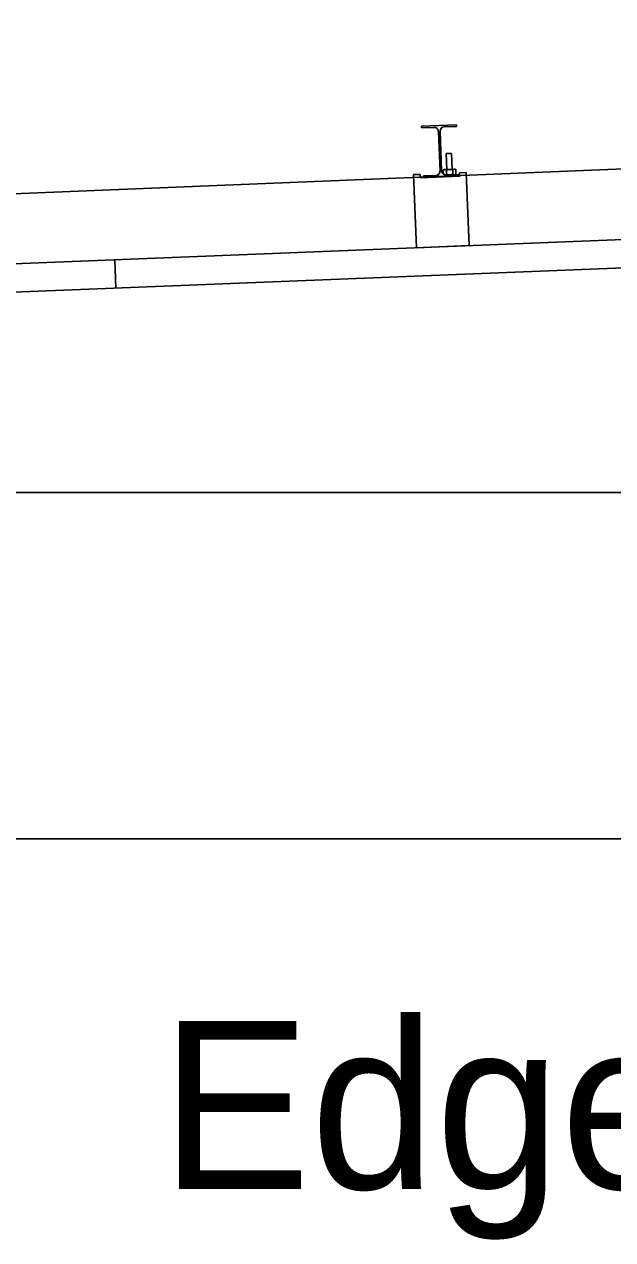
# Model space of a CAD drawing. Extents: x 9538 to 81668, y 7600 to 11751.
# Drawn here: x 18303.9 to 18360, y 9629.1 to 9744.9 of the extents above; entities that cross this region are included whole.
import ezdxf

# ---------------------------------------------------------------- set-up
doc = ezdxf.new("R2010")
doc.units = 0
for name, color, linetype in [('dsnStdCells', 7, 'Continuous'), ('dsnStdNameDate', 7, 'Continuous'), ('dsnStdNote', 7, 'Continuous'), ('dsnStdTable', 7, 'Continuous')]:
    doc.layers.add(name, color=color, linetype=linetype)

msp = doc.modelspace()

# ---------------------------------------------------------------- linework, layer by layer
at = {"layer": 'dsnStdCells'}
for p, q in [((18345.1, 9735.32), (18341.77, 9735.18)), ((18345.1, 9735.32), (18341.77, 9735.18)), ((18345.1, 9735.32), (18341.77, 9735.18)), ((18345.11, 9735.16), (18345.1, 9735.32)), ((18345.11, 9735.16), (18345.1, 9735.32)), ((18345.11, 9735.16), (18345.1, 9735.32)), ((18341.77, 9735.18), (18341.77, 9735.03)), ((18341.77, 9735.18), (18341.77, 9735.03)), ((18341.77, 9735.18), (18341.77, 9735.03)), ((18341.77, 9735.03), (18342.95, 9735.07)), ((18341.77, 9735.03), (18342.95, 9735.07)), ((18341.77, 9735.03), (18342.95, 9735.07)), ((18343.38, 9734.67), (18343.53, 9730.93)), ((18343.38, 9734.67), (18343.53, 9730.93)), ((18343.38, 9734.67), (18343.53, 9730.93)), ((18343.68, 9730.93), (18343.53, 9734.68)), ((18343.68, 9730.93), (18343.53, 9734.68)), ((18343.68, 9730.93), (18343.53, 9734.68)), ((18343.93, 9735.11), (18345.11, 9735.16)), ((18343.93, 9735.11), (18345.11, 9735.16)), ((18343.93, 9735.11), (18345.11, 9735.16)), ((18344.63, 9732.59), (18344.11, 9732.57)), ((18344.63, 9732.59), (18344.11, 9732.57)), ((18344.63, 9732.59), (18344.11, 9732.57)), ((18344.11, 9732.57), (18344.17, 9731.06)), ((18344.11, 9732.57), (18344.17, 9731.06)), ((18344.11, 9732.57), (18344.17, 9731.06)), ((18344.7, 9731.08), (18344.63, 9732.59)), ((18344.7, 9731.08), (18344.63, 9732.59)), ((18344.7, 9731.08), (18344.63, 9732.59)), ((18343.92, 9731.05), (18343.84, 9730.99)), ((18343.92, 9731.05), (18343.84, 9730.99)), ((18343.92, 9731.05), (18343.84, 9730.99)), ((18343.84, 9730.99), (18343.85, 9730.62)), ((18343.85, 9730.62), (18343.84, 9730.99)), ((18343.85, 9730.62), (18343.84, 9730.99)), ((18343.92, 9731.05), (18344.88, 9731.09)), ((18343.92, 9731.05), (18344.88, 9731.09)), ((18344.88, 9731.09), (18343.92, 9731.05)), ((18344.15, 9730.59), (18344.14, 9731)), ((18344.15, 9730.59), (18344.14, 9731)), ((18344.15, 9730.59), (18344.14, 9731)), ((18344.14, 9731), (18344.15, 9730.59)), ((18344.14, 9731), (18344.15, 9730.59)), ((18344.17, 9731.06), (18344.7, 9731.08)), ((18344.75, 9730.61), (18344.74, 9731.03)), ((18344.75, 9730.61), (18344.74, 9731.03)), ((18344.74, 9731.03), (18344.75, 9730.61)), ((18344.75, 9730.61), (18344.74, 9731.03)), ((18344.75, 9730.61), (18344.74, 9731.03)), ((18344.88, 9731.09), (18344.95, 9731.09)), ((18344.88, 9731.09), (18344.95, 9731.09)), ((18344.95, 9731.09), (18344.88, 9731.09)), ((18345.04, 9731.04), (18344.95, 9731.09)), ((18345.04, 9731.04), (18344.95, 9731.09)), ((18345.04, 9731.04), (18344.95, 9731.09)), ((18345.05, 9730.62), (18345.04, 9731.04)), ((18345.05, 9730.62), (18345.04, 9731.04)), ((18345.05, 9730.62), (18345.04, 9731.04)), ((18345.39, 9730.74), (18346.01, 9730.77)), ((18345.39, 9730.74), (18345.4, 9730.43)), ((18346.01, 9730.77), (18346.29, 9723.81)), ((18341.01, 9730.57), (18341.64, 9730.59)), ((18341.29, 9723.61), (18341.01, 9730.57)), ((18341.65, 9730.28), (18341.64, 9730.59)), ((18345.4, 9730.43), (18341.65, 9730.28)), ((18343.13, 9730.49), (18341.96, 9730.45)), ((18343.13, 9730.49), (18341.96, 9730.45)), ((18341.96, 9730.45), (18341.96, 9730.29)), ((18341.96, 9730.45), (18341.96, 9730.29)), ((18341.96, 9730.29), (18345.29, 9730.42)), ((18341.96, 9730.29), (18345.29, 9730.42)), ((18345.29, 9730.58), (18344.12, 9730.53)), ((18345.29, 9730.58), (18344.12, 9730.53)), ((18344.97, 9730.57), (18345.05, 9730.62)), ((18344.97, 9730.57), (18345.05, 9730.62)), ((18345.29, 9730.42), (18345.29, 9730.58)), ((18345.29, 9730.42), (18345.29, 9730.58)), ((18346.29, 9723.81), (18341.29, 9723.61))]:
    msp.add_line(p, q, dxfattribs=at)
for points in [[(18343.85, 9730.62), (18343.85, 9730.62)], [(18344.12, 9730.53), (18344.97, 9730.57), (18344.97, 9730.57)]]:
    msp.add_lwpolyline(points, dxfattribs=at)
for centre, start, end in [((18342.96, 9734.66), 2.2841, 92.2932), ((18342.96, 9734.66), 2.2841, 92.2932), ((18342.96, 9734.66), 2.2841, 92.2932), ((18343.95, 9734.7), 92.2981, 182.2871), ((18343.95, 9734.7), 92.2981, 182.2871), ((18343.95, 9734.7), 92.2981, 182.2871), ((18343.11, 9730.91), 272.2981, 2.2871), ((18343.11, 9730.91), 272.2981, 2.2871), ((18343.11, 9730.91), 272.2981, 2.2871), ((18344.1, 9730.95), 182.2841, 272.2932), ((18344.1, 9730.95), 182.2841, 272.2932), ((18344.1, 9730.95), 182.2841, 272.2932), ((18344.1, 9730.95), 233.1773, 272.2932)]:
    msp.add_arc(centre, 0.417, start, end, dxfattribs=at)
for points, degree in [([(18344.14, 9731), (18344.11, 9731.02), (18344.06, 9731.04), (18343.98, 9731.05), (18343.9, 9731.03), (18343.86, 9731.01), (18343.84, 9730.99)], 3), ([(18344.14, 9731), (18344.11, 9731.02), (18344.06, 9731.04), (18343.98, 9731.05), (18343.9, 9731.03), (18343.86, 9731.01), (18343.84, 9730.99)], 3), ([(18343.9, 9731.03), (18343.88, 9731.02), (18343.86, 9731.01), (18343.84, 9730.99)], 2), ([(18343.84, 9730.99), (18343.86, 9731.01), (18343.88, 9731.02), (18343.9, 9731.03)], 2), ([(18343.97, 9731.05), (18343.95, 9731.05), (18343.93, 9731.04), (18343.9, 9731.03)], 2), ([(18343.9, 9731.03), (18343.93, 9731.04), (18343.95, 9731.05), (18343.97, 9731.05)], 2), ([(18344.14, 9731), (18344.11, 9731.02), (18344.06, 9731.04), (18344, 9731.05), (18343.97, 9731.05)], 3), ([(18343.97, 9731.05), (18343.98, 9731.05), (18343.99, 9731.05), (18344, 9731.05)], 2), ([(18344, 9731.05), (18344.02, 9731.05), (18344.07, 9731.04), (18344.11, 9731.02), (18344.14, 9731)], 3), ([(18344.74, 9731.03), (18344.68, 9731.04), (18344.58, 9731.07), (18344.42, 9731.07), (18344.27, 9731.05), (18344.18, 9731.02), (18344.14, 9731)], 3), ([(18344.74, 9731.03), (18344.68, 9731.04), (18344.58, 9731.07), (18344.42, 9731.07), (18344.27, 9731.05), (18344.18, 9731.02), (18344.14, 9731)], 3), ([(18344.14, 9731), (18344.18, 9731.02), (18344.27, 9731.05), (18344.42, 9731.07), (18344.52, 9731.07), (18344.58, 9731.06)], 3), ([(18344.41, 9731.06), (18344.36, 9731.06), (18344.27, 9731.05), (18344.18, 9731.02), (18344.14, 9731)], 3), ([(18344.41, 9731.06), (18344.36, 9731.06), (18344.27, 9731.05), (18344.18, 9731.02), (18344.14, 9731)], 3), ([(18344.74, 9731.03), (18344.68, 9731.04), (18344.58, 9731.07), (18344.47, 9731.07), (18344.41, 9731.06)], 3), ([(18344.74, 9731.03), (18344.68, 9731.04), (18344.58, 9731.07), (18344.47, 9731.07), (18344.41, 9731.06)], 3), ([(18344.58, 9731.06), (18344.63, 9731.05), (18344.68, 9731.04), (18344.74, 9731.03)], 2), ([(18345.04, 9731.04), (18345.02, 9731.05), (18344.99, 9731.07), (18344.92, 9731.09), (18344.85, 9731.08), (18344.79, 9731.06), (18344.75, 9731.04), (18344.74, 9731.03)], 3), ([(18345.04, 9731.04), (18345.02, 9731.05), (18344.99, 9731.07), (18344.92, 9731.09), (18344.85, 9731.08), (18344.79, 9731.06), (18344.75, 9731.04), (18344.74, 9731.03)], 3), ([(18344.93, 9731.08), (18344.9, 9731.09), (18344.85, 9731.08), (18344.79, 9731.06), (18344.75, 9731.04), (18344.74, 9731.03)], 3), ([(18344.74, 9731.03), (18344.75, 9731.04), (18344.76, 9731.04), (18344.77, 9731.05)], 2), ([(18344.77, 9731.05), (18344.77, 9731.05), (18344.8, 9731.06), (18344.82, 9731.07), (18344.85, 9731.08)], 3), ([(18344.85, 9731.08), (18344.88, 9731.09), (18344.92, 9731.09), (18344.97, 9731.07), (18344.98, 9731.07)], 3), ([(18344.98, 9731.07), (18344.97, 9731.07), (18344.95, 9731.08), (18344.93, 9731.08)], 2), ([(18345.04, 9731.04), (18345.02, 9731.05), (18345, 9731.06), (18344.98, 9731.07)], 2), ([(18344.98, 9731.07), (18345, 9731.06), (18345.02, 9731.05), (18345.04, 9731.04)], 2), ([(18344.05, 9730.54), (18344.07, 9730.54), (18344.1, 9730.55), (18344.13, 9730.57), (18344.15, 9730.59)], 3), ([(18344.75, 9730.61), (18344.71, 9730.6), (18344.62, 9730.57), (18344.47, 9730.55), (18344.31, 9730.55), (18344.21, 9730.58), (18344.15, 9730.59)], 3), ([(18344.15, 9730.59), (18344.21, 9730.58), (18344.31, 9730.55), (18344.47, 9730.55), (18344.62, 9730.57), (18344.71, 9730.6), (18344.75, 9730.61)], 3), ([(18344.15, 9730.59), (18344.21, 9730.58), (18344.31, 9730.55), (18344.47, 9730.55), (18344.62, 9730.57), (18344.71, 9730.6), (18344.75, 9730.61)], 3), ([(18344.15, 9730.59), (18344.21, 9730.58), (18344.31, 9730.55), (18344.47, 9730.55), (18344.62, 9730.57), (18344.71, 9730.6), (18344.75, 9730.61)], 3), ([(18345.05, 9730.62), (18345.04, 9730.61), (18345, 9730.59), (18344.94, 9730.57), (18344.87, 9730.56), (18344.8, 9730.59), (18344.77, 9730.61), (18344.75, 9730.61)], 3), ([(18344.75, 9730.61), (18344.77, 9730.61), (18344.8, 9730.59), (18344.87, 9730.56), (18344.94, 9730.57), (18345, 9730.59), (18345.04, 9730.61), (18345.05, 9730.62)], 3), ([(18344.75, 9730.61), (18344.77, 9730.61), (18344.8, 9730.59), (18344.87, 9730.56), (18344.94, 9730.57), (18345, 9730.59), (18345.04, 9730.61), (18345.05, 9730.62)], 3)]:
    msp.add_open_spline(points, degree=degree, dxfattribs=at)
at = {"layer": 'dsnStdNameDate'}
for p, q in [((18649.56, 9742.98), (18220.71, 9725.37)), ((17721.75, 9700.29), (18696.11, 9700.29)), ((18753.66, 9700.29), (17721.75, 9700.29))]:
    msp.add_line(p, q, dxfattribs=at)
at = {"layer": 'dsnStdTable'}
for p, q in [((18220.71, 9725.37), (18696.11, 9744.89)), ((18345.1, 9735.32), (18341.77, 9735.18)), ((18345.1, 9735.32), (18341.77, 9735.18)), ((18345.11, 9735.16), (18345.1, 9735.32)), ((18345.11, 9735.16), (18345.1, 9735.32)), ((18341.77, 9735.18), (18341.77, 9735.03)), ((18341.77, 9735.18), (18341.77, 9735.03)), ((18341.77, 9735.03), (18342.95, 9735.07)), ((18341.77, 9735.03), (18342.95, 9735.07)), ((18343.38, 9734.67), (18343.53, 9730.93)), ((18343.38, 9734.67), (18343.53, 9730.93)), ((18343.68, 9730.93), (18343.53, 9734.68)), ((18343.68, 9730.93), (18343.53, 9734.68)), ((18343.93, 9735.11), (18345.11, 9735.16)), ((18343.93, 9735.11), (18345.11, 9735.16)), ((18599.31, 9733.93), (18187.75, 9717.47)), ((18344.63, 9732.59), (18344.11, 9732.57)), ((18344.63, 9732.59), (18344.11, 9732.57)), ((18344.11, 9732.57), (18344.17, 9731.06)), ((18344.11, 9732.57), (18344.17, 9731.06)), ((18344.7, 9731.08), (18344.63, 9732.59)), ((18344.7, 9731.08), (18344.63, 9732.59)), ((18599.42, 9731.22), (18187.75, 9714.76)), ((18343.92, 9731.05), (18343.84, 9730.99)), ((18343.92, 9731.05), (18343.84, 9730.99)), ((18343.85, 9730.62), (18343.84, 9730.99)), ((18343.85, 9730.62), (18343.84, 9730.99)), ((18343.92, 9731.05), (18344.88, 9731.09)), ((18343.92, 9731.05), (18344.88, 9731.09)), ((18344.15, 9730.59), (18344.14, 9731)), ((18344.15, 9730.59), (18344.14, 9731)), ((18344.75, 9730.61), (18344.74, 9731.03)), ((18344.75, 9730.61), (18344.74, 9731.03)), ((18344.88, 9731.09), (18344.95, 9731.09)), ((18344.88, 9731.09), (18344.95, 9731.09)), ((18345.04, 9731.04), (18344.95, 9731.09)), ((18345.04, 9731.04), (18344.95, 9731.09)), ((18345.05, 9730.62), (18345.04, 9731.04)), ((18345.05, 9730.62), (18345.04, 9731.04)), ((18345.39, 9730.74), (18346.01, 9730.77)), ((18345.39, 9730.74), (18345.4, 9730.43)), ((18346.01, 9730.77), (18346.29, 9723.81)), ((18341.01, 9730.57), (18341.64, 9730.59)), ((18341.29, 9723.61), (18341.01, 9730.57)), ((18341.65, 9730.28), (18341.64, 9730.59)), ((18345.4, 9730.43), (18341.65, 9730.28)), ((18343.13, 9730.49), (18341.96, 9730.45)), ((18341.96, 9730.45), (18341.96, 9730.29)), ((18341.96, 9730.29), (18345.29, 9730.42)), ((18345.29, 9730.58), (18344.12, 9730.53)), ((18344.97, 9730.57), (18345.05, 9730.62)), ((18345.29, 9730.42), (18345.29, 9730.58)), ((18346.29, 9723.81), (18341.29, 9723.61)), ((18312.57, 9722.46), (18312.67, 9719.75)), ((17564, 9700.29), (18696.11, 9700.29)), ((17543, 9667.31), (19190.48, 9667.31)), ((18696.11, 9667.31), (17543, 9667.31))]:
    msp.add_line(p, q, dxfattribs=at)
for centre, start, end in [((18342.96, 9734.66), 2.2841, 92.2932), ((18342.96, 9734.66), 2.2841, 92.2932), ((18343.95, 9734.7), 92.2981, 182.2871), ((18343.95, 9734.7), 92.2981, 182.2871), ((18343.11, 9730.91), 272.2981, 2.2871), ((18343.11, 9730.91), 272.2981, 2.2871), ((18344.1, 9730.95), 182.2841, 272.2932), ((18344.1, 9730.95), 182.2841, 272.2932)]:
    msp.add_arc(centre, 0.417, start, end, dxfattribs=at)
for points in [[(18344.14, 9731), (18344.11, 9731.02), (18344.06, 9731.04), (18343.98, 9731.05), (18343.9, 9731.03), (18343.86, 9731.01), (18343.84, 9730.99)], [(18344.14, 9731), (18344.11, 9731.02), (18344.06, 9731.04), (18343.98, 9731.05), (18343.9, 9731.03), (18343.86, 9731.01), (18343.84, 9730.99)], [(18344.74, 9731.03), (18344.68, 9731.04), (18344.58, 9731.07), (18344.42, 9731.07), (18344.27, 9731.05), (18344.18, 9731.02), (18344.14, 9731)], [(18344.74, 9731.03), (18344.68, 9731.04), (18344.58, 9731.07), (18344.42, 9731.07), (18344.27, 9731.05), (18344.18, 9731.02), (18344.14, 9731)], [(18345.04, 9731.04), (18345.02, 9731.05), (18344.99, 9731.07), (18344.92, 9731.09), (18344.85, 9731.08), (18344.79, 9731.06), (18344.75, 9731.04), (18344.74, 9731.03)], [(18345.04, 9731.04), (18345.02, 9731.05), (18344.99, 9731.07), (18344.92, 9731.09), (18344.85, 9731.08), (18344.79, 9731.06), (18344.75, 9731.04), (18344.74, 9731.03)], [(18344.05, 9730.54), (18344.07, 9730.54), (18344.1, 9730.55), (18344.13, 9730.57), (18344.15, 9730.59)], [(18344.15, 9730.59), (18344.21, 9730.58), (18344.31, 9730.55), (18344.47, 9730.55), (18344.62, 9730.57), (18344.71, 9730.6), (18344.75, 9730.61)], [(18344.75, 9730.61), (18344.77, 9730.61), (18344.8, 9730.59), (18344.87, 9730.56), (18344.94, 9730.57), (18345, 9730.59), (18345.04, 9730.61), (18345.05, 9730.62)]]:
    msp.add_open_spline(points, degree=3, dxfattribs=at)

# ---------------------------------------------------------------- texts
at = {"layer": 'dsnStdNote'}
msp.add_text('Edge of Shoulder Pavement', height=16, dxfattribs=at).set_placement((18316.93, 9633.96))

doc.saveas('drawing.dxf')
